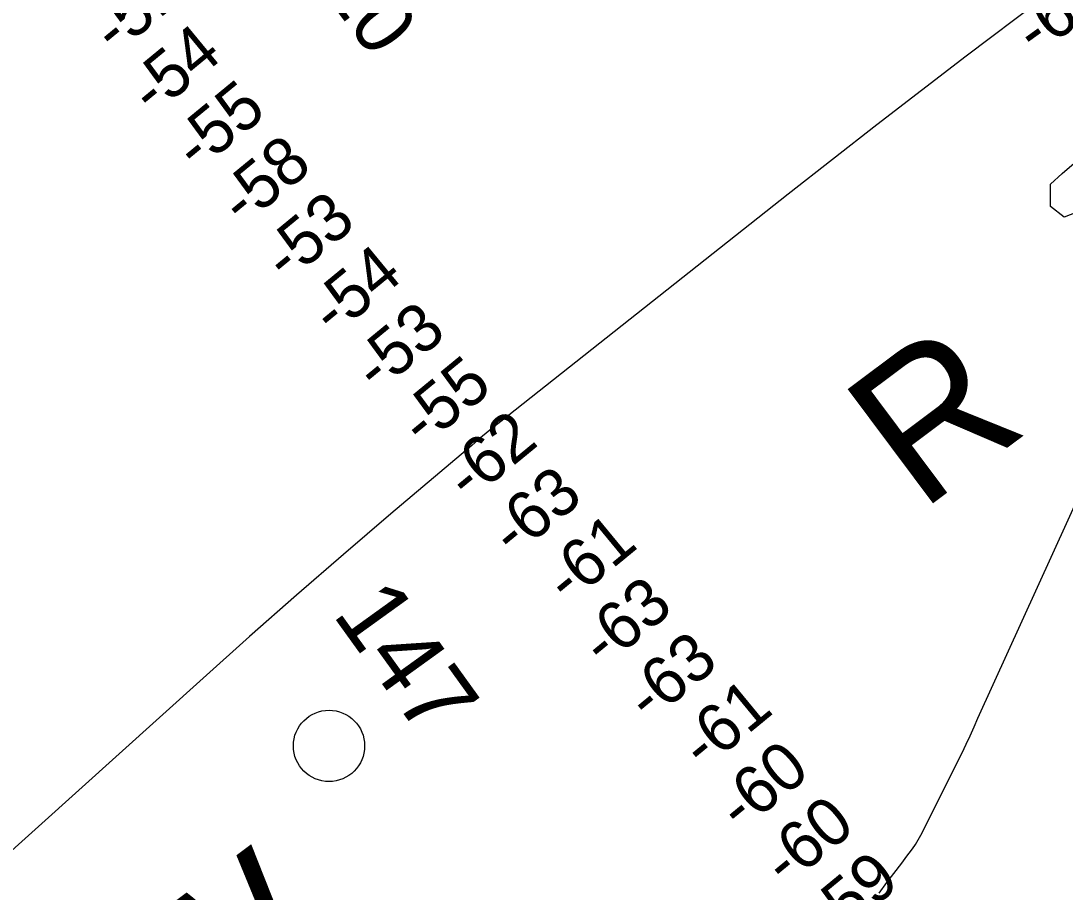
# Model space of a CAD drawing. Extents: x 3477039 to 3515015, y 546746 to 572297.
# Drawn here: x 3484941 to 3486406, y 559434 to 560657 of the extents above; entities that cross this region are included whole.
import ezdxf

# ---------------------------------------------------------------- set-up
doc = ezdxf.new("R2010")
doc.units = 0
for name, color, linetype in [('V-CHAN-NAID', 7, 'Continuous'), ('V-RIVR-IDEN', 7, 'Continuous'), ('V-RIVR-MILE', 7, 'Continuous'), ('V-RIVR-RANG', 7, 'Continuous'), ('V-RIVR-RANG-IDEN', 7, 'Continuous'), ('V-TOPO-MINR', 7, 'Continuous')]:
    doc.layers.add(name, color=color, linetype=linetype)

msp = doc.modelspace()

# ---------------------------------------------------------------- linework, layer by layer
at = {"layer": 'V-RIVR-MILE'}
msp.add_circle((3485373.1, 559639.5), 50, dxfattribs=at)
at = {"layer": 'V-TOPO-MINR'}
for points in [[(3486371.4, 560686.1), (3486267.3, 560606.9), (3486204.6, 560558.9), (3486142, 560510.7), (3486079.7, 560462.1), (3486017.5, 560413.3), (3485614.3, 560094.7), (3485603.9, 560086.4), (3485593.6, 560078.1), (3485583.4, 560069.6), (3485573.3, 560061.1), (3485460, 559965), (3485393.5, 559908), (3485327.3, 559850.7), (3485261.7, 559792.8), (3485196.4, 559734.5), (3484903.9, 559471.1)], [(3486594.7, 560454.9), (3486404.7, 560381.1), (3486385.3, 560396), (3486385.3, 560412), (3486385.6, 560427.5), (3486401.9, 560442.6), (3486418.7, 560457.1)], [(3486145.3, 559433.1), (3486156, 559447.9), (3486168.9, 559464.9), (3486173.5, 559470.9), (3486178.1, 559476.9), (3486182.7, 559482.9), (3486187.3, 559488.9), (3486191.8, 559495), (3486196, 559501.2), (3486199.8, 559507.7), (3486203.4, 559514.3), (3486261.4, 559629.7), (3486267.2, 559641.7), (3486272.9, 559653.8), (3486278.3, 559666.1), (3486283.5, 559678.4), (3486618.6, 560413.4)]]:
    msp.add_lwpolyline(points, dxfattribs=at)

# ---------------------------------------------------------------- texts
at = {"layer": 'V-CHAN-NAID'}
msp.add_text('GRAMERCY INTAKE (146.6)', height=100, rotation=305.9676, dxfattribs=at).set_placement((3486049.4, 561396.1))
at = {"layer": 'V-RIVR-IDEN'}
for s, height, rotation, p in [('R', 200, 36.7718, (3486203, 559966.6)), ('147', 100, 305.7624, (3485376.8, 559824.3)), ('W', 200, 36.7718, (3485182.2, 559190.8))]:
    msp.add_text(s, height=height, rotation=rotation, dxfattribs=at).set_placement(p)
at = {"layer": 'V-RIVR-RANG'}
for s, rotation, p in [('-51', 39.4804, (3485073.1, 560608.3)), ('-60', 35.6886, (3486364.3, 560607)), ('-54', 39.4804, (3485125.9, 560522.3)), ('-55', 39.4804, (3485187.9, 560443.8)), ('-58', 39.4804, (3485252.1, 560367.1)), ('-53', 39.4804, (3485313.5, 560288.1)), ('-54', 39.4804, (3485379.5, 560212.9)), ('-53', 39.4804, (3485440.3, 560133.4)), ('-55', 39.4804, (3485504.9, 560057.1)), ('-62', 39.4804, (3485569.1, 559980.4)), ('-63', 39.4804, (3485632.1, 559902.7)), ('-61', 39.4804, (3485708.7, 559836.3)), ('-63', 39.4804, (3485758.8, 559748)), ('-63', 39.4804, (3485822.2, 559670.7)), ('-61', 39.4804, (3485898.8, 559604.2)), ('-60', 39.4804, (3485950.8, 559517.5)), ('-60', 39.4804, (3486014.2, 559440.2)), ('-59', 39.4804, (3486076.8, 559362.2))]:
    msp.add_text(s, height=67, rotation=rotation, dxfattribs=at).set_placement(p)
at = {"layer": 'V-RIVR-RANG-IDEN'}
msp.add_text('U-110', height=83, rotation=306.6013, dxfattribs=at).set_placement((3485254.8, 560844.6))

doc.saveas('drawing.dxf')
